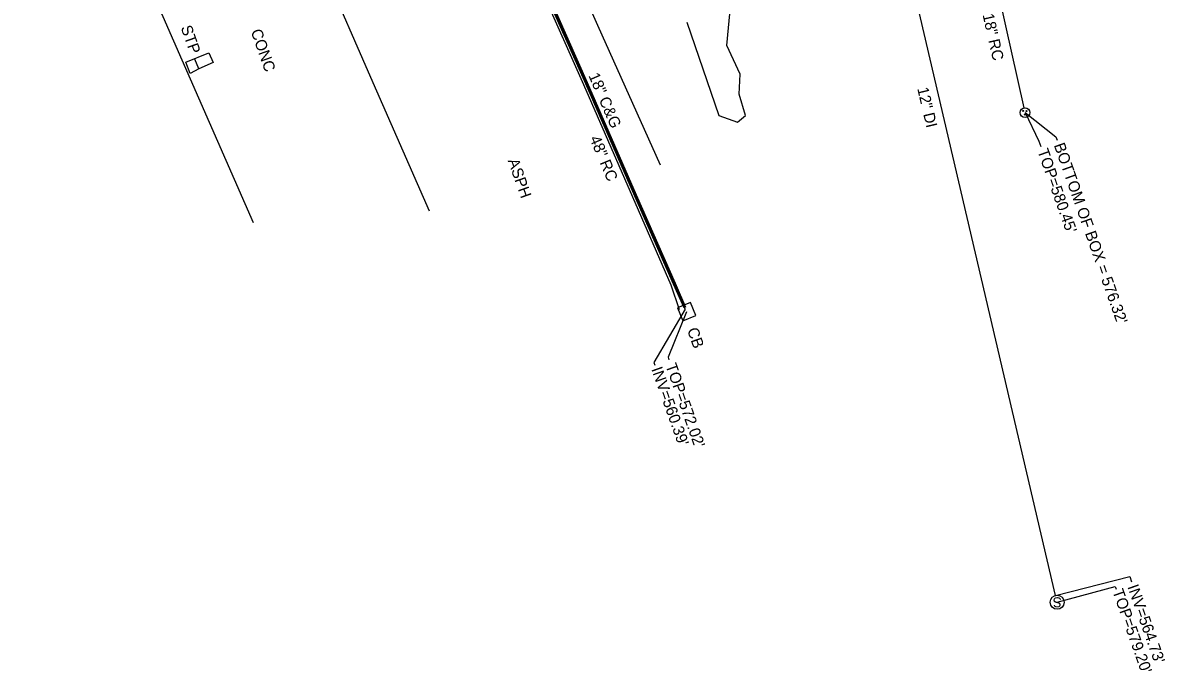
# Model space of a CAD drawing. Extents: x 2004847 to 2009016, y 1134161 to 1140101.
# Drawn here: x 2007268.9 to 2007675.8, y 1136715.2 to 1136946.2 of the extents above; entities that cross this region are included whole.
import ezdxf

# ---------------------------------------------------------------- set-up
doc = ezdxf.new("R2010")
doc.units = 0
for name, color, linetype in [('RD_EX_Bldg', 7, 'Continuous'), ('RD_EX_BldgApp', 7, 'Continuous'), ('RD_EX_Conc', 7, 'Continuous'), ('RD_EX_Curb', 7, 'Continuous'), ('RD_EX_DR_Inlet', 7, 'Continuous'), ('RD_EX_DR_Inlet_txCode', 7, 'Continuous'), ('RD_EX_DR_Pipe', 7, 'Continuous'), ('RD_EX_DR_Pipe_txCode', 7, 'Continuous'), ('RD_EX_Fence_ChLk', 7, 'Continuous'), ('RD_EX_Road', 7, 'Continuous'), ('RD_EX_SU_Sewer', 7, 'Continuous'), ('RD_EX_UT', 7, 'Continuous'), ('RD_EX_VEG', 7, 'Continuous'), ('RD_Sketch2', 7, 'Continuous'), ('RD_Sketch3', 7, 'Continuous')]:
    doc.layers.add(name, color=color, linetype=linetype)

msp = doc.modelspace()

# ---------------------------------------------------------------- linework, layer by layer
at = {"layer": 'RD_EX_Bldg'}
msp.add_line((2007268.88, 1137062.52), (2007350.88, 1136875.05), dxfattribs=at)
at = {"layer": 'RD_EX_BldgApp'}
for points in [[(2007336.65, 1136932.03), (2007331.55, 1136929.78), (2007328.53, 1136928.18), (2007326.95, 1136932.21), (2007335.08, 1136935.53), (2007336.65, 1136932.03)], [(2007331.55, 1136929.78), (2007330.08, 1136933.27)]]:
    msp.add_lwpolyline(points, dxfattribs=at)
at = {"layer": 'RD_EX_Conc'}
msp.add_lwpolyline([(2007413.73, 1136879.11), (2007392.83, 1136926.68), (2007376.59, 1136964.16), (2007358.58, 1137005.45), (2007347.29, 1137031.44), (2007294.73, 1137008.32)], dxfattribs=at)
at = {"layer": 'RD_EX_Curb'}
for points in [[(2007504.45, 1136844.65), (2007500.58, 1136853.07), (2007486.82, 1136884.42), (2007469.43, 1136924.42), (2007455.07, 1136956.84), (2007451.14, 1136966.33), (2007449.72, 1136969.37)], [(2007504.73, 1136844.74), (2007500.97, 1136853.22), (2007487.21, 1136884.65), (2007469.72, 1136924.58), (2007455.42, 1136957.02), (2007451.3, 1136966.56), (2007450.05, 1136969.49)], [(2007505.03, 1136844.77), (2007501.29, 1136853.32), (2007487.51, 1136884.77), (2007470.05, 1136924.76), (2007455.79, 1136957.12), (2007451.59, 1136966.69), (2007450.32, 1136969.58)]]:
    msp.add_lwpolyline(points, dxfattribs=at)
at = {"layer": 'RD_EX_DR_Inlet'}
msp.add_line((2007508.55, 1136841.92), (2007506.64, 1136846.53), dxfattribs=at)
msp.add_lwpolyline([(2007508.55, 1136841.92), (2007506.64, 1136846.53), (2007502.02, 1136844.61), (2007503.94, 1136840)], close=True, dxfattribs=at)
for centre, radius in [((2007625.85, 1136914.19), 1.75), ((2007625.19, 1136914.82), 0.175), ((2007626.41, 1136914.75), 0.175), ((2007625.76, 1136913.52), 0.175)]:
    msp.add_circle(centre, radius, dxfattribs=at)
at = {"layer": 'RD_EX_DR_Inlet_txCode'}
for points in [[(2007625.85, 1136914.19), (2007636.87, 1136905.58), (2007637.31, 1136904.33)], [(2007625.85, 1136914.19), (2007630.8, 1136904.04), (2007631.5, 1136902.08)], [(2007504.76, 1136844.22), (2007493.68, 1136825.19), (2007494.02, 1136824.23)], [(2007505.22, 1136843.19), (2007498.72, 1136827.02), (2007499.02, 1136826.16)]]:
    msp.add_lwpolyline(points, dxfattribs=at)
at = {"layer": 'RD_EX_DR_Pipe'}
for p, q in [((2007595.54, 1137049.14), (2007625.47, 1136915.9)), ((2007504.76, 1136844.22), (2007451.01, 1136966.73))]:
    msp.add_line(p, q, dxfattribs=at)
at = {"layer": 'RD_EX_Fence_ChLk'}
msp.add_lwpolyline([(2007495.99, 1136895.5), (2007473.7, 1136945.26), (2007453.57, 1136990.68), (2007433.52, 1137035.86), (2007414.93, 1137077.5), (2007416.16, 1137125.97), (2007417.53, 1137175.8), (2007415.94, 1137220.16), (2007415.09, 1137237.88)], dxfattribs=at)
at = {"layer": 'RD_EX_Road'}
msp.add_lwpolyline([(2007502.76, 1136843.88), (2007499.78, 1136852.76), (2007486.19, 1136884.02), (2007468.66, 1136924.09), (2007454.36, 1136956.49)], dxfattribs=at)
at = {"layer": 'RD_EX_SU_Sewer'}
msp.add_circle((2007637.3, 1136739.72), 2.5, dxfattribs=at)
at = {"layer": 'RD_EX_UT'}
msp.add_line((2007636.73, 1136742.16), (2007548.86, 1137117.93), dxfattribs=at)
at = {"layer": 'RD_EX_VEG'}
for points in [[(2007523.44, 1136910.84), (2007526.27, 1136913.16), (2007524.02, 1136920.78), (2007524.38, 1136927.9), (2007519.64, 1136938.07), (2007521.04, 1136953.2)], [(2007505.36, 1136946.46), (2007516.72, 1136913.2), (2007523.44, 1136910.84)]]:
    msp.add_lwpolyline(points, dxfattribs=at)
at = {"layer": 'RD_Sketch2'}
for points in [[(2007636.73, 1136742.16), (2007663.16, 1136748.91), (2007663.81, 1136747.06)], [(2007637.3, 1136739.72), (2007657.96, 1136745.38), (2007658.3, 1136744.4)]]:
    msp.add_lwpolyline(points, dxfattribs=at)

# ---------------------------------------------------------------- texts
at = {"layer": 'RD_EX_DR_Inlet_txCode'}
for s, p in [("BOTTOM OF BOX = 576.32'", (2007636.05, 1136902.63)), ("TOP=580.45'", (2007630.2, 1136900.56)), ('CB', (2007505.42, 1136836.81)), ("TOP=572.02'", (2007497.74, 1136824.09)), ("INV=560.39'", (2007492.68, 1136822.82))]:
    msp.add_text(s, height=4, rotation=289.4494, dxfattribs=at).set_placement(p)
at = {"layer": 'RD_EX_DR_Pipe_txCode'}
for s, rotation, p in [('18" RC', 282.7848, (2007610.7, 1136949.07)), ('48" RC', 292.7423, (2007470.67, 1136905.03))]:
    msp.add_text(s, height=4, rotation=rotation, dxfattribs=at).set_placement(p)
at = {"layer": 'RD_EX_SU_Sewer'}
msp.add_text('S', height=3.57, rotation=180, dxfattribs=at).set_placement((2007638.92, 1136741.51))
at = {"layer": 'RD_Sketch2'}
for s, rotation, p in [('12" DI', 283.2584, (2007587.42, 1136922.79)), ("TOP=579.20'", 289.4494, (2007656.92, 1136743.66)), ("INV=564.73'", 289.4494, (2007662.27, 1136745.26))]:
    msp.add_text(s, height=4, rotation=rotation, dxfattribs=at).set_placement(p)
at = {"layer": 'RD_Sketch3'}
for s, rotation, p in [('STP', 289.4494, (2007325.06, 1136944.53)), ('CONC', 289.4494, (2007350, 1136943.18)), ('18" C&G', 293.3596, (2007470.26, 1136927.41)), ('ASPH', 289.4494, (2007441.56, 1136897.06))]:
    msp.add_text(s, height=4, rotation=rotation, dxfattribs=at).set_placement(p)

doc.saveas('drawing.dxf')
